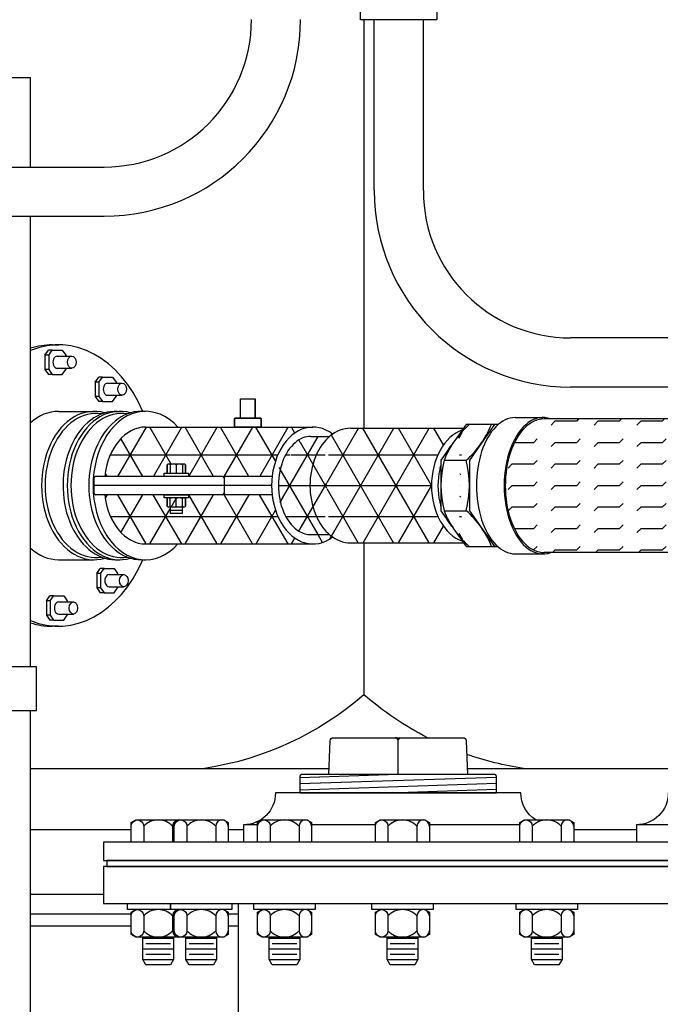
# Model space of a CAD drawing. Extents: x -285 to 5863, y 308 to 3178.
# Tile 557 of 622: x 5256 to 5269, y 918 to 938. Entities that reach past the tile are written whole.
import ezdxf

# ---------------------------------------------------------------- set-up
doc = ezdxf.new("R2010")
doc.units = 0
doc.header["$MEASUREMENT"] = 0
doc.header["$PDSIZE"] = 1
doc.layers.get('DEFPOINTS').update_dxf_attribs({"linetype": 'CONTINUOUS'})
for name, color, linetype in [('BOOT-2frp', 1, 'CONTINUOUS'), ('CONDUIT', 2, 'CONTINUOUS'), ('DIM', 3, 'CONTINUOUS'), ('FLEXHOSE-2', 3, 'CONTINUOUS'), ('FLEXHOSE-2-HATCH', 2, 'CONTINUOUS'), ('FRP-2', 2, 'CONTINUOUS'), ('FRP-2-HATCH', 1, 'CONTINUOUS'), ('FRP-CLAMSHELL-FITTING', 2, 'CONTINUOUS'), ('FRP-COLLAR', 1, 'CONTINUOUS'), ('FRP-SUMP', 2, 'CONTINUOUS'), ('GALV-4-PIPE', 4, 'CONTINUOUS'), ('PROBE', 2, 'CONTINUOUS'), ('TANK-BUNG-OPENING-4', 3, 'CONTINUOUS'), ('TANK-MANWAY', 5, 'CONTINUOUS'), ('TANK-MANWAY-BOLT', 7, 'CONTINUOUS')]:
    doc.layers.add(name, color=color, linetype=linetype)
doc.styles.add('SIMPLEX', font='simplex')
doc.dimstyles.new('DIM64', dxfattribs={"dimscale": 64, "dimtxt": 0.09375, "dimasz": 0.09375, "dimexe": 0.0625, "dimexo": 0.0625, "dimgap": 0.046875, "dimtad": 1, "dimdec": 4, "dimzin": 3, "dimdsep": 46, "dimlunit": 4, "dimtxsty": 'SIMPLEX', "dimcen": 0, "dimclrd": 256, "dimclre": 256, "dimclrt": 256, "dimadec": 0, "dimazin": 0, "dimtfac": 1, "dimtdec": 4, "dimtmove": 0, "dimatfit": 3, "dimfxl": 1, "dimfrac": 2, "dimtolj": 1, "dimtzin": 0, "dimarcsym": 0})
pattern_1 = [(0, (5264.6569, 928.77845), (0, 0.625), []), (60, (5264.6569, 928.77845), (-0.541266, 0.3125), []), (120, (5264.6569, 928.77845), (-0.541266, -0.3125), [])]

# ---------------------------------------------------------------- blocks, each defined once
blk = doc.blocks.new('*D53')
at = {"layer": 'DEFPOINTS', "color": 0, "transparency": 16777216}
for p in [(5440.235, 978.296), (4823.479, 978.015), (4823.479, 700.523)]:
    blk.add_point(p, dxfattribs=at)
at = {"layer": 'DIM', "lineweight": -2, "transparency": 16777216}
for p, q in [((5440.235, 974.296), (5440.235, 696.523)), ((4823.479, 974.015), (4823.479, 696.523)), ((5434.235, 700.523), (4829.479, 700.523))]:
    blk.add_line(p, q, dxfattribs=at)
at = {"layer": 'DIM', "transparency": 16777216}
for points in [[(4829.479, 701.523), (4829.479, 699.523), (4823.479, 700.523)], [(5434.235, 701.523), (5434.235, 699.523), (5440.235, 700.523)]]:
    blk.add_solid(points, dxfattribs=at)
at = {"layer": 'DIM', "transparency": 16777216, "insert": (5131.857, 708.095), "char_height": 6, "attachment_point": 5, "style": 'SIMPLEX'}
blk.add_mtext('\\A1;51\'-4 3/4" (F.V. TANK SLAB)', dxfattribs=at)

msp = doc.modelspace()

# ---------------------------------------------------------------- hatches: boundary and pattern name
at = {"layer": 'FLEXHOSE-2-HATCH', "linetype": 'Continuous'}
h = msp.add_hatch(dxfattribs=at)
h.set_pattern_fill('FLEX', color=256, scale=1.75, angle=180, style=0)
h.set_pattern_definition([(180, (5271.98197, 928.7775), (1e-13, -0.4375), [0.4375, -0.4375]), (225, (5271.54447, 928.7775), (1e-13, -0.4375), [0.109375, -0.399968, 0.109375, -0.618718])])
edge = h.paths.add_edge_path()
edge.add_ellipse((5272.77234, 928.77749), major_axis=(0, 1.388), ratio=0.56943366, start_angle=371.528606, end_angle=528.471394, ccw=False)
edge.add_line((5272.61438, 930.13749), (5266.95355, 930.13749))
edge.add_ellipse((5266.95355, 928.77749), major_axis=(0, -1.36), ratio=0.58361635, start_angle=180, end_angle=360)
edge.add_line((5266.95355, 927.41749), (5272.61438, 927.41749))
at = {"layer": 'FRP-2-HATCH', "linetype": 'Continuous'}
h = msp.add_hatch(dxfattribs=at)
h.set_pattern_fill('NET3', color=256, scale=5, style=0)
h.set_pattern_definition(pattern_1)
edge = h.paths.add_edge_path()
edge.add_ellipse((5265.48462, 928.781), major_axis=(0, 1.16667), ratio=0.70945207, start_angle=14.059213, end_angle=166.284952, ccw=False)
edge.add_line((5265.28355, 929.91272), (5265.30806, 929.94767))
edge.add_line((5265.30806, 929.94767), (5263.00975, 929.94767))
edge.add_ellipse((5263.00975, 928.781), major_axis=(0, 1.16667), ratio=0.70945207, start_angle=0, end_angle=26.247007)
edge.add_ellipse((5263.00975, 928.781), major_axis=(0, 1.16667), ratio=0.70945207, start_angle=26.247007, end_angle=31.002708)
edge.add_ellipse((5263.00975, 928.781), major_axis=(0, 1.16667), ratio=0.70945207, start_angle=31.002708, end_angle=148.99727)
edge.add_ellipse((5263.00975, 928.781), major_axis=(0, 1.16667), ratio=0.70945207, start_angle=148.99727, end_angle=153.752993)
edge.add_ellipse((5263.00975, 928.781), major_axis=(0, 1.16667), ratio=0.70945207, start_angle=153.752993, end_angle=180)
edge.add_line((5263.00975, 927.61434), (5265.3119, 927.61434))
edge.add_line((5265.3119, 927.61434), (5265.28838, 927.6476))
edge = h.paths.add_edge_path()
edge.add_ellipse((5263.00975, 928.781), major_axis=(0, 1.16667), ratio=0.70945207, start_angle=31.002708, end_angle=148.99727, ccw=False)
edge.add_line((5262.58342, 929.781), (5262.19893, 929.781))
edge.add_spline(control_points=[(5262.19893, 929.781), (5262.09116, 929.781), (5261.98087, 929.73984), (5261.77486, 929.56363), (5261.68224, 929.42753), (5261.55993, 929.09633), (5261.53065, 928.90251), (5261.54835, 928.52223), (5261.59533, 928.33664), (5261.74511, 928.03518), (5261.84704, 927.92074), (5262.03422, 927.80468), (5262.11675, 927.78109), (5262.19849, 927.781)], knot_values=[0, 0, 0, 0, 0.54543794, 0.54543794, 1.09087589, 1.09087589, 1.63631383, 1.63631383, 2.18175177, 2.18175177, 2.72718971, 2.72718971, 3.14085187, 3.14085187, 3.14085187, 3.14085187], degree=3, periodic=0)
edge.add_line((5262.19849, 927.781), (5262.58342, 927.781))
edge = h.paths.add_edge_path()
edge.add_ellipse((5262.24296, 928.781), major_axis=(0, 1.19), ratio=0.70710692, start_angle=360, end_angle=440.934525, ccw=False)
edge.add_line((5262.2328, 929.971), (5258.83173, 929.971))
edge.add_ellipse((5258.83247, 928.781), major_axis=(0, -1.19), ratio=0.70710665, start_angle=180.049956, end_angle=260.934528)
edge.add_line((5258.00152, 928.9685), (5259.21199, 928.9685))
edge.add_line((5259.21199, 928.9685), (5259.21199, 929.031))
edge.add_line((5259.21199, 929.031), (5259.27189, 929.031))
edge.add_line((5259.27189, 929.031), (5259.27189, 929.20288))
edge.add_arc((5259.30314, 929.17944), 0.03906, 90, 143.130102, ccw=False)
edge.add_line((5259.30314, 929.2185), (5259.61564, 929.2185))
edge.add_arc((5259.61564, 929.17944), 0.03906, 36.869898, 90, ccw=False)
edge.add_line((5259.64689, 929.20288), (5259.64689, 929.031))
edge.add_line((5259.64689, 929.031), (5259.70939, 929.031))
edge.add_line((5259.70939, 929.031), (5259.70939, 928.9685))
edge.add_line((5259.70939, 928.9685), (5260.40152, 928.9685))
edge.add_arc((5260.40152, 928.93725), 0.03125, 0, 90, ccw=False)
edge.add_arc((5260.46402, 928.93725), 0.03125, 90, 180, ccw=False)
edge.add_line((5260.46402, 928.9685), (5261.41202, 928.9685))
h = msp.add_hatch(dxfattribs=at)
h.set_pattern_fill('NET3', color=256, scale=5, style=0)
h.set_pattern_definition(pattern_1)
edge = h.paths.add_edge_path()
edge.add_ellipse((5262.24296, 928.781), major_axis=(0, 1.19), ratio=0.70710692, start_angle=459.065475, end_angle=568.440781, ccw=False)
edge.add_line((5261.41202, 928.5935), (5260.46402, 928.5935))
edge.add_arc((5260.46402, 928.62475), 0.03125, 180, 270, ccw=False)
edge.add_arc((5260.40152, 928.62475), 0.03125, -90, 0, ccw=False)
edge.add_line((5260.40152, 928.5935), (5259.70939, 928.5935))
edge.add_line((5259.70939, 928.5935), (5259.70939, 928.531))
edge.add_line((5259.70939, 928.531), (5259.52189, 928.531))
edge.add_arc((5259.52189, 928.39819), 0.13281, 90, 118.072487)
edge.add_arc((5259.39689, 928.39819), 0.13281, 61.927513, 118.072487)
edge.add_arc((5259.30314, 928.49194), 0.03906, 36.869898, 90)
edge.add_line((5259.30314, 928.531), (5259.21199, 928.531))
edge.add_line((5259.21199, 928.531), (5259.21199, 928.5935))
edge.add_line((5259.21199, 928.5935), (5258.00152, 928.5935))
edge.add_ellipse((5258.83247, 928.781), major_axis=(0, -1.19), ratio=0.70710665, start_angle=279.065472, end_angle=360)
edge.add_line((5258.83247, 927.591), (5262.24472, 927.591))
h.paths.add_polyline_path([(5259.58439, 928.3435), (5259.58439, 928.2185), (5259.33439, 928.2185), (5259.33439, 928.3435)], flags=16)

# ---------------------------------------------------------------- linework, layer by layer
at = {"layer": 'BOOT-2frp', "color": 7, "linetype": 'Continuous'}
for p, q in [((5256.78388, 931.43658), (5256.8551, 931.53727)), ((5256.93164, 931.53727), (5256.8551, 931.53727)), ((5256.86041, 931.43658), (5256.93164, 931.53727)), ((5256.93164, 931.53727), (5257.13733, 931.53727)), ((5257.13733, 931.53727), (5257.20851, 931.43658)), ((5256.78388, 931.43658), (5256.78388, 931.14568)), ((5256.86041, 931.43658), (5256.78388, 931.43658)), ((5256.86041, 931.43658), (5256.86041, 931.14568)), ((5257.03446, 931.41488), (5257.33348, 931.41488)), ((5257.20851, 931.43658), (5257.20851, 931.41488)), ((5256.78388, 931.14568), (5256.8551, 931.04499)), ((5256.86041, 931.14568), (5256.78388, 931.14568)), ((5256.86041, 931.14568), (5256.93164, 931.04499)), ((5257.03446, 931.16738), (5257.33348, 931.16738)), ((5257.13733, 931.04499), (5257.20851, 931.14568)), ((5257.20851, 931.16738), (5257.20851, 931.14568)), ((5256.93164, 931.04499), (5256.8551, 931.04499)), ((5256.93164, 931.04499), (5257.13733, 931.04499)), ((5257.80767, 930.88682), (5257.87889, 930.98751)), ((5257.95543, 930.98751), (5257.87889, 930.98751)), ((5257.88421, 930.88682), (5257.95543, 930.98751)), ((5257.95543, 930.98751), (5258.16112, 930.98751)), ((5258.16112, 930.98751), (5258.2323, 930.88682)), ((5257.80767, 930.88682), (5257.80767, 930.59593)), ((5257.88421, 930.88682), (5257.80767, 930.88682)), ((5257.88421, 930.88682), (5257.88421, 930.59593)), ((5258.05825, 930.86512), (5258.35727, 930.86512)), ((5258.2323, 930.88682), (5258.2323, 930.86512)), ((5257.80767, 930.59593), (5257.87889, 930.49524)), ((5257.88421, 930.59593), (5257.80767, 930.59593)), ((5257.88421, 930.59593), (5257.95543, 930.49524)), ((5258.05825, 930.61762), (5258.35727, 930.61762)), ((5258.16112, 930.49524), (5258.2323, 930.59593)), ((5258.2323, 930.61762), (5258.2323, 930.59593)), ((5257.95543, 930.49524), (5257.87889, 930.49524)), ((5257.95543, 930.49524), (5258.16112, 930.49524)), ((5257.84045, 926.99015), (5257.91167, 927.09084)), ((5257.9882, 927.09084), (5257.91167, 927.09084)), ((5257.91698, 926.99015), (5257.9882, 927.09084)), ((5257.9882, 927.09084), (5258.19389, 927.09084)), ((5258.19389, 927.09084), (5258.26507, 926.99015)), ((5257.84045, 926.99015), (5257.84045, 926.69926)), ((5257.91698, 926.99015), (5257.84045, 926.99015)), ((5257.91698, 926.99015), (5257.91698, 926.69926)), ((5258.09102, 926.96846), (5258.39004, 926.96846)), ((5258.26507, 926.99015), (5258.26507, 926.96846)), ((5257.84045, 926.69926), (5257.91167, 926.59857)), ((5257.91698, 926.69926), (5257.84045, 926.69926)), ((5257.91698, 926.69926), (5257.9882, 926.59857)), ((5258.09102, 926.72096), (5258.39004, 926.72096)), ((5258.19389, 926.59857), (5258.26507, 926.69926)), ((5258.26507, 926.72096), (5258.26507, 926.69926)), ((5256.81329, 926.43284), (5256.88451, 926.53353)), ((5256.96105, 926.53353), (5256.88451, 926.53353)), ((5256.88983, 926.43284), (5256.96105, 926.53353)), ((5256.96105, 926.53353), (5257.16674, 926.53353)), ((5257.16674, 926.53353), (5257.23792, 926.43284)), ((5257.9882, 926.59857), (5257.91167, 926.59857)), ((5257.9882, 926.59857), (5258.19389, 926.59857)), ((5256.81329, 926.43284), (5256.81329, 926.14194)), ((5256.88983, 926.43284), (5256.81329, 926.43284)), ((5256.88983, 926.43284), (5256.88983, 926.14194)), ((5257.06387, 926.41114), (5257.36289, 926.41114)), ((5257.23792, 926.43284), (5257.23792, 926.41114)), ((5256.81329, 926.14194), (5256.88451, 926.04125)), ((5256.88983, 926.14194), (5256.81329, 926.14194)), ((5256.88983, 926.14194), (5256.96105, 926.04125)), ((5257.06387, 926.16364), (5257.36289, 926.16364)), ((5257.16674, 926.04125), (5257.23792, 926.14194)), ((5257.23792, 926.16364), (5257.23792, 926.14194)), ((5256.96105, 926.04125), (5256.88451, 926.04125)), ((5256.96105, 926.04125), (5257.16674, 926.04125))]:
    msp.add_line(p, q, dxfattribs=at)
at = {"layer": 'BOOT-2frp', "linetype": 'Continuous'}
for p, q in [((5256.93107, 931.64517), (5257.06387, 931.64517)), ((5257.06043, 930.29132), (5257.78241, 930.29132)), ((5257.06043, 927.27069), (5257.78241, 927.27069)), ((5258.74496, 927.26967), (5258.83247, 927.26967)), ((5257.05699, 925.91684), (5256.92762, 925.91684))]:
    msp.add_line(p, q, dxfattribs=at)
for centre, major_axis, ratio, start_param, end_param in [((5257.06043, 928.781), (0.00344, 2.86417), 0.70615026, -1.01483802, 0.28783639), ((5256.93106, 928.781), (0.00344, 2.86417), 0.70615026, 0, 0.22175703), ((5257.78241, 928.781), (0, 1.51031), 0.70710678, -0.20471317, 3.34789485), ((5258.21993, 928.781), (0, 1.51031), 0.70710689, -0.0409799, 3.14159265), ((5258.30744, 928.781), (0, 1.51031), 0.70710689, -0.20469982, 3.34629248), ((5258.83247, 928.781), (0, 1.51134), 0.70651957, -0.66424412, 3.80583629), ((5257.06043, 928.781), (0, 1.51031), 0.70710678, 0, 0.56395379), ((5258.74496, 928.781), (0, -1.51134), 0.70651957, 3.14159265, 6.28318531), ((5257.06043, 928.781), (0, 1.51031), 0.70710678, 2.57763886, 3.14159265), ((5257.06043, 928.781), (0.00344, 2.86417), 0.70615026, 2.8571582, 4.15817817), ((5256.93106, 928.781), (0.00344, 2.86417), 0.70615026, 2.92323756, 3.14328902)]:
    msp.add_ellipse(centre, major_axis=major_axis, ratio=ratio, start_param=start_param, end_param=end_param, dxfattribs=at)
at = {"layer": 'BOOT-2frp', "color": 7, "linetype": 'Continuous'}
for centre, major_axis, ratio, start_param, end_param in [((5257.03446, 931.29113), (0, -0.12375), 0.70638848, 3.14159265, 6.28318531), ((5258.05825, 930.74137), (0, -0.12375), 0.70638848, 3.14159265, 6.28318531), ((5257.82616, 928.781), (0, 1.46824), 0.70710667, -0.11324487, 3.25483752), ((5258.35119, 928.781), (0, 1.46824), 0.70710667, -0.11149971, 3.25309237), ((5258.09102, 926.84471), (0, -0.12375), 0.70638848, 3.14159265, 6.28318531), ((5257.06387, 926.28739), (0, -0.12375), 0.70638848, 3.14159265, 6.28318531)]:
    msp.add_ellipse(centre, major_axis=major_axis, ratio=ratio, start_param=start_param, end_param=end_param, dxfattribs=at)
for centre in [(5257.33348, 931.29113), (5258.35727, 930.74137), (5258.39004, 926.84471), (5257.36289, 926.28739)]:
    msp.add_ellipse(centre, major_axis=(0, 0.12375), ratio=0.70638848, dxfattribs=at)
at = {"layer": 'CONDUIT'}
for p, q in [((5263.49098, 934.78617), (5263.49098, 938.26422)), ((5264.49098, 934.78617), (5264.49098, 938.26422)), ((5252.28866, 935.26579), (5257.99061, 935.26579)), ((5252.28866, 934.26579), (5257.99061, 934.26579)), ((5275.27461, 931.78617), (5267.49098, 931.78617)), ((5274.83716, 930.78617), (5267.49098, 930.78617))]:
    msp.add_line(p, q, dxfattribs=at)
msp.add_lwpolyline([(5264.76878, 941.66737), (5266.0259, 940.41025), (5264.76878, 939.15313), (5264.76878, 938.26422), (5263.21318, 938.26422), (5263.21318, 942.04211), (5264.76878, 942.04211)], close=True, dxfattribs=at)
for centre, radius, start, end in [((5257.99061, 938.26579), 4, 270, 0), ((5257.99061, 938.26579), 3, 270, 0), ((5267.49098, 934.78617), 4, 180, 270), ((5267.49098, 934.78617), 3, 180, 270)]:
    msp.add_arc(centre, radius, start, end, dxfattribs=at)
at = {"layer": 'FLEXHOSE-2', "linetype": 'Continuous'}
for p, q in [((5266.36263, 930.1655), (5266.9281, 930.1655)), ((5272.61438, 930.13749), (5266.95355, 930.13749)), ((5266.36263, 927.38949), (5266.9281, 927.38949)), ((5272.61438, 927.41749), (5266.95355, 927.41749))]:
    msp.add_line(p, q, dxfattribs=at)
at = {"layer": 'FLEXHOSE-2', "color": 7, "linetype": 'Continuous'}
for p, q in [((5264.91305, 929.29522), (5265.36619, 929.29522)), ((5264.91305, 928.26679), (5265.36619, 928.26679))]:
    msp.add_line(p, q, dxfattribs=at)
at = {"layer": 'FLEXHOSE-2', "linetype": 'Continuous'}
for points in [[(5265.93862, 930.02243), (5265.36048, 930.02243), (5264.85055, 929.29522), (5264.85055, 928.26679), (5265.36477, 927.53958), (5265.9429, 927.53958)], [(5266.01315, 930.02243), (5265.93862, 930.02243), (5265.42869, 929.29522), (5265.42869, 928.26679), (5265.9429, 927.53958), (5266.00515, 927.53958)]]:
    msp.add_lwpolyline(points, dxfattribs=at)
at = {"layer": 'FLEXHOSE-2', "color": 7, "linetype": 'Continuous'}
for centre, radius, start, end in [((5266.7145, 928.57441), 1.94031, 131.730289, 158.19215), ((5264.07467, 930.74325), 1.94031, 311.730289, 338.19215), ((5266.99714, 928.781), 2.14659, 166.140032, 193.859968), ((5263.28209, 928.781), 2.14659, 346.140032, 13.859968), ((5266.72542, 929.00292), 1.95616, 202.105494, 228.423286), ((5264.09221, 926.82054), 1.92734, 21.905113, 48.623666)]:
    msp.add_arc(centre, radius, start, end, dxfattribs=at)
at = {"layer": 'FLEXHOSE-2', "linetype": 'Continuous'}
for centre, major_axis, ratio, start_param, end_param in [((5266.36263, 928.77749), (0, -1.388), 0.56943366, 3.14159265, 6.28318531), ((5266.9281, 928.77749), (0, 1.388), 0.56943366, -0.20121212, 3.34280478), ((5266.95355, 928.77749), (0, -1.36), 0.58361635, 3.14159265, 6.28318531)]:
    msp.add_ellipse(centre, major_axis=major_axis, ratio=ratio, start_param=start_param, end_param=end_param, dxfattribs=at)
at = {"layer": 'FRP-2', "linetype": 'Continuous'}
for p, q in [((5263.00975, 929.94767), (5265.30806, 929.94767)), ((5262.19893, 929.781), (5262.58342, 929.781)), ((5262.19849, 927.781), (5262.58342, 927.781)), ((5263.00975, 927.61434), (5265.3119, 927.61434))]:
    msp.add_line(p, q, dxfattribs=at)
for centre, major_axis, start_param, end_param in [((5263.00975, 928.781), (0, -1.16667), 3.14159265, 6.28318531), ((5265.48462, 928.781), (0, 1.16667), 0.24537956, 2.90221992)]:
    msp.add_ellipse(centre, major_axis=major_axis, ratio=0.70945207, start_param=start_param, end_param=end_param, dxfattribs=at)
for points, knots in [([(5262.19893, 929.781), (5262.09116, 929.781), (5261.98087, 929.73984), (5261.77486, 929.56363), (5261.68224, 929.42753), (5261.55993, 929.09633), (5261.53065, 928.90251), (5261.54835, 928.52223), (5261.59533, 928.33664), (5261.74511, 928.03518), (5261.84704, 927.92074), (5262.03437, 927.80459), (5262.11705, 927.781), (5262.19893, 927.781)], [0, 0, 0, 0, 0.54543794, 0.54543794, 1.09087589, 1.09087589, 1.63631383, 1.63631383, 2.18175177, 2.18175177, 2.72718971, 2.72718971, 3.14159265, 3.14159265, 3.14159265, 3.14159265]), ([(5264.85055, 929.20786), (5264.84048, 929.17548), (5264.83153, 929.14228), (5264.77524, 928.89495), (5264.77604, 928.65688), (5264.8332, 928.41353), (5264.84141, 928.38346), (5264.85055, 928.35408)], [1.16037161, 1.16037161, 1.16037161, 1.16037161, 1.26035978, 1.26035978, 1.89053967, 1.89053967, 1.981276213, 1.981276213, 1.981276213, 1.981276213])]:
    msp.add_open_spline(points, degree=3, knots=knots, dxfattribs=at)
for points in [[(5265.07742, 929.61876), (5265.02661, 929.56383), (5264.98014, 929.49759), (5264.94007, 929.42289)], [(5264.93777, 928.14344), (5264.98037, 928.06322), (5265.03034, 927.99261), (5265.08512, 927.93505)]]:
    msp.add_open_spline(points, degree=3, dxfattribs=at)
at = {"layer": 'FRP-2-HATCH', "linetype": 'Continuous'}
for p, q in [((5258.21993, 930.29132), (5258.30744, 930.29132)), ((5258.74496, 930.29234), (5258.83247, 930.29234)), ((5258.83247, 929.971), (5261.53028, 929.971)), ((5258.21993, 927.27069), (5258.30744, 927.27069))]:
    msp.add_line(p, q, dxfattribs=at)
at = {"layer": 'FRP-CLAMSHELL-FITTING', "color": 7}
for p, q in [((5260.76704, 930.15188), (5260.7673, 930.5467)), ((5260.76704, 930.15188), (5260.7673, 930.5467)), ((5260.7673, 930.54677), (5261.06698, 930.54677)), ((5259.61564, 929.2185), (5259.30314, 929.2185)), ((5259.61564, 929.2185), (5259.30314, 929.2185)), ((5259.33439, 929.20288), (5259.33439, 929.031)), ((5259.33439, 929.20288), (5259.33439, 929.031)), ((5259.45939, 929.20288), (5259.45939, 929.031)), ((5259.45939, 929.20288), (5259.45939, 929.031)), ((5259.58439, 929.20288), (5259.58439, 929.031)), ((5259.58439, 929.20288), (5259.58439, 929.031)), ((5259.27189, 928.35913), (5259.27189, 928.51538)), ((5259.61564, 928.531), (5259.30314, 928.531)), ((5259.61564, 928.531), (5259.30314, 928.531)), ((5259.33439, 928.35913), (5259.33439, 928.51538)), ((5259.33439, 928.35913), (5259.33439, 928.51538)), ((5259.45939, 928.35913), (5259.45939, 928.51538)), ((5259.45939, 928.35913), (5259.45939, 928.51538)), ((5259.58439, 928.35913), (5259.58439, 928.51538)), ((5259.58439, 928.35913), (5259.58439, 928.51538)), ((5259.61564, 928.3435), (5259.30314, 928.3435))]:
    msp.add_line(p, q, dxfattribs=at)
at = {"layer": 'FRP-CLAMSHELL-FITTING', "linetype": 'Continuous'}
for p, q in [((5258.83173, 929.971), (5262.24296, 929.971)), ((5257.78112, 928.93725), (5257.78112, 928.62475)), ((5260.40152, 928.9685), (5257.81237, 928.9685)), ((5260.43277, 928.93725), (5260.43277, 928.62475)), ((5261.41202, 928.9685), (5260.46402, 928.9685)), ((5261.40151, 928.781), (5257.78112, 928.781)), ((5260.40152, 928.5935), (5257.81237, 928.5935)), ((5261.41202, 928.5935), (5260.46402, 928.5935)), ((5258.83247, 927.591), (5262.24296, 927.591))]:
    msp.add_line(p, q, dxfattribs=at)
at = {"layer": 'FRP-CLAMSHELL-FITTING', "color": 7}
for points in [[(5261.06698, 930.54598), (5261.06698, 930.15188)], [(5260.64393, 930.14423), (5260.65151, 930.15192), (5260.64393, 930.14423), (5260.64393, 929.971), (5261.1902, 929.971), (5261.1902, 930.1443), (5261.18251, 930.15188), (5260.65147, 930.15188), (5261.18251, 930.15188), (5261.1902, 930.1443), (5261.1902, 929.971), (5260.64393, 929.971)], [(5259.21199, 928.9685), (5259.21199, 929.031), (5259.70939, 929.031), (5259.70939, 928.9685)], [(5259.21199, 928.531), (5259.21199, 928.5935), (5259.70939, 928.5935), (5259.70939, 928.531)]]:
    msp.add_lwpolyline(points, close=True, dxfattribs=at)
for points in [[(5259.64689, 929.20288), (5259.64689, 929.031), (5259.64689, 929.20288, 0.5), (5259.58439, 929.20288, 0.25), (5259.45939, 929.20288, 0.25), (5259.33439, 929.20288, 0.5), (5259.27189, 929.20288), (5259.27189, 929.031), (5259.27189, 929.20288)], [(5259.64689, 928.51538), (5259.64689, 928.35913), (5259.64689, 928.51538, 0.5), (5259.58439, 928.51538, 0.25), (5259.45939, 928.51538, 0.25), (5259.33439, 928.51538, 0.5), (5259.27189, 928.51538), (5259.27189, 928.35913, 0.5), (5259.33439, 928.35913, 0.25), (5259.45939, 928.35913, 0.25), (5259.58439, 928.35913, 0.5), (5259.64689, 928.35913)]]:
    msp.add_lwpolyline(points, format="xyb", dxfattribs=at)
msp.add_lwpolyline([(5259.33439, 928.3435), (5259.33439, 928.2185), (5259.58439, 928.2185), (5259.58439, 928.3435)], dxfattribs=at)
at = {"layer": 'FRP-CLAMSHELL-FITTING', "color": 7, "linetype": 'Continuous'}
msp.add_lwpolyline([(5259.33439, 928.27749), (5259.58439, 928.28186)], dxfattribs=at)
msp.add_lwpolyline([(5259.33439, 928.27749), (5259.58439, 928.28186)], dxfattribs=at)
at = {"layer": 'FRP-CLAMSHELL-FITTING', "color": 7}
for centre, radius, start, end in [((5259.30314, 929.17944), 0.03906, 36.869898, 143.130102), ((5259.39689, 929.08569), 0.13281, 61.927513, 118.072487), ((5259.52189, 929.08569), 0.13281, 61.927513, 118.072487), ((5259.61564, 929.17944), 0.03906, 36.869898, 143.130102), ((5259.30314, 928.49194), 0.03906, 36.869898, 143.130102), ((5259.39689, 928.39819), 0.13281, 61.927513, 118.072487), ((5259.52189, 928.39819), 0.13281, 61.927513, 118.072487), ((5259.61564, 928.49194), 0.03906, 36.869898, 143.130102)]:
    msp.add_arc(centre, radius, start, end, dxfattribs=at)
at = {"layer": 'FRP-CLAMSHELL-FITTING', "linetype": 'Continuous'}
for centre, start, end in [((5257.81237, 928.93725), 90, 180), ((5260.40152, 928.93725), 360, 90), ((5260.46402, 928.93725), 90, 180), ((5257.81237, 928.62475), 180, 270), ((5260.40152, 928.62475), 270, 0), ((5260.46402, 928.62475), 180, 270)]:
    msp.add_arc(centre, 0.03125, start, end, dxfattribs=at)
for centre, ratio, start_param, end_param in [((5262.24296, 928.781), 0.70710692, -0.49638527, 3.63797792), ((5258.83247, 928.781), 0.70710665, -0.00087189, 1.41257399), ((5258.83247, 928.781), 0.70710665, 1.72901866, 3.14159265)]:
    msp.add_ellipse(centre, major_axis=(0, 1.19), ratio=ratio, start_param=start_param, end_param=end_param, dxfattribs=at)
at = {"layer": 'FRP-COLLAR', "color": 7, "linetype": 'Continuous'}
for p, q in [((5258.54005, 921.77328), (5256.48958, 921.77328)), ((5260.82962, 921.77328), (5260.5184, 921.77328)), ((5268.82962, 921.77328), (5267.55395, 921.77328)), ((5257.97882, 920.45804), (5256.48958, 920.45804)), ((5256.48958, 920.05969), (5258.54005, 920.05969)), ((5260.5184, 920.05969), (5260.72882, 920.05969)), ((5258.54005, 919.80969), (5256.48958, 919.80969)), ((5260.72882, 919.80969), (5260.5184, 919.80969))]:
    msp.add_line(p, q, dxfattribs=at)
at = {"layer": 'FRP-SUMP', "color": 7}
for p, q in [((5263.28033, 938.26422), (5263.28033, 929.94767)), ((5263.28033, 927.61434), (5263.28033, 924.52324)), ((5256.48958, 923.02324), (5262.56987, 923.02324)), ((5265.38777, 923.02324), (5270.56987, 923.02324))]:
    msp.add_line(p, q, dxfattribs=at)
for points in [[(5264.57728, 923.64699, -0.06171643), (5263.28033, 924.52324, -0.14349823), (5260.03033, 923.02324)], [(5266.53033, 923.02324, -0.04679491), (5265.37596, 923.30682, -0.04679491)]]:
    msp.add_lwpolyline(points, format="xyb", dxfattribs=at)
at = {"layer": 'GALV-4-PIPE', "color": 7}
for p, q in [((5263.97882, 922.89699), (5261.97882, 922.82963)), ((5265.97882, 922.83978), (5261.97882, 922.70504)), ((5265.97882, 922.71519), (5261.97882, 922.58046)), ((5265.97882, 922.59061), (5263.97882, 922.52324))]:
    msp.add_line(p, q, dxfattribs=at)
at = {"layer": 'GALV-4-PIPE', "color": 4, "linetype": 'Continuous'}
msp.add_lwpolyline([(5262.5646, 922.89699), (5262.59336, 923.58709, -0.40206867), (5262.6558, 923.64699), (5265.30183, 923.64699, -0.40206867), (5265.36428, 923.58709), (5265.39303, 922.89699)], format="xyb", dxfattribs=at)
at = {"layer": 'GALV-4-PIPE', "color": 7, "linetype": 'Continuous'}
for points in [[(5263.97882, 922.89699), (5263.97882, 923.58449, 0.41421356), (5263.91632, 923.64699)], [(5263.97882, 922.89699), (5263.97882, 923.58449, -0.41421356), (5264.04132, 923.64699)]]:
    msp.add_lwpolyline(points, format="xyb", dxfattribs=at)
at = {"layer": 'GALV-4-PIPE', "color": 4, "linetype": 'Continuous'}
msp.add_lwpolyline([(5265.97882, 922.52324), (5265.97882, 922.86574, 0.41421356), (5265.94757, 922.89699), (5262.01007, 922.89699, 0.41421356), (5261.97882, 922.86574), (5261.97882, 922.52324)], format="xyb", close=True, dxfattribs=at)
at = {"layer": 'PROBE'}
for points in [[(5256.48958, 935.26579), (5256.48958, 937.07943), (5256.48958, 937.07943), (5254.46806, 937.07943), (5254.46806, 937.07943), (5254.46806, 935.26579)], [(5256.48958, 925.0886), (5256.48958, 934.26579)]]:
    msp.add_lwpolyline(points, dxfattribs=at)
msp.add_lwpolyline([(5256.61424, 925.0886), (5254.34339, 925.0886), (5254.34339, 924.19969), (5256.61424, 924.19969)], close=True, dxfattribs=at)
msp.add_lwpolyline([(5254.46806, 924.19969), (5254.46806, 917.70106, 0.41421356), (5254.64584, 917.52328), (5256.31179, 917.52328, 0.41421356), (5256.48958, 917.70106), (5256.48958, 924.19969)], format="xyb", dxfattribs=at)
at = {"layer": 'TANK-BUNG-OPENING-4', "linetype": 'Continuous'}
for p, q in [((5261.11524, 921.87408), (5260.82962, 921.87408)), ((5263.51493, 921.87408), (5262.21524, 921.87408)), ((5266.45395, 921.87408), (5264.61493, 921.87408)), ((5269.73199, 921.87408), (5268.82962, 921.87408))]:
    msp.add_line(p, q, dxfattribs=at)
for points in [[(5266.78311, 921.97328, -0.25818944), (5266.47882, 922.52328), (5261.47882, 922.52328, -0.41421356), (5260.82962, 921.87408), (5260.82962, 921.52328)], [(5275.12802, 921.52328), (5275.12802, 921.87408, -0.41421356), (5274.47882, 922.52328), (5269.47882, 922.52328, -0.41421356), (5268.82962, 921.87408), (5268.82962, 921.52328)]]:
    msp.add_lwpolyline(points, format="xyb", dxfattribs=at)
at = {"layer": 'TANK-MANWAY', "linetype": 'Continuous'}
for points in [[(5285.97882, 921.14828), (5285.97882, 921.52328), (5257.97882, 921.52328), (5257.97882, 921.14828)], [(5285.91632, 921.02328), (5285.91632, 921.14828), (5258.04132, 921.14828), (5258.04132, 921.02328)], [(5285.97882, 920.27328), (5285.97882, 921.02328), (5257.97882, 921.02328), (5257.97882, 920.27328)]]:
    msp.add_lwpolyline(points, close=True, dxfattribs=at)
msp.add_lwpolyline([(5260.72882, 915.52328), (5260.72882, 920.27328)], dxfattribs=at)
at = {"layer": 'TANK-MANWAY-BOLT', "linetype": 'Continuous'}
for p, q in [((5258.77755, 919.56454), (5259.40255, 919.56454)), ((5259.6559, 919.56454), (5260.2809, 919.56454)), ((5261.35274, 919.56454), (5261.97774, 919.56454)), ((5263.75243, 919.56454), (5264.37743, 919.56454)), ((5266.69145, 919.56454), (5267.31645, 919.56454)), ((5258.77755, 919.34804), (5259.40255, 919.34804)), ((5258.84005, 919.45629), (5259.34005, 919.45629)), ((5259.6559, 919.34804), (5260.2809, 919.34804)), ((5259.7184, 919.45629), (5260.2184, 919.45629)), ((5261.35274, 919.34804), (5261.97774, 919.34804)), ((5261.41524, 919.45629), (5261.91524, 919.45629)), ((5263.75243, 919.34804), (5264.37743, 919.34804)), ((5263.81493, 919.45629), (5264.31493, 919.45629)), ((5266.69145, 919.34804), (5267.31645, 919.34804)), ((5266.75395, 919.45629), (5267.25395, 919.45629)), ((5258.77755, 919.13153), (5259.40255, 919.13153)), ((5258.84005, 919.23978), (5259.34005, 919.23978)), ((5259.6559, 919.13153), (5260.2809, 919.13153)), ((5259.7184, 919.23978), (5260.2184, 919.23978)), ((5261.35274, 919.13153), (5261.97774, 919.13153)), ((5261.41524, 919.23978), (5261.91524, 919.23978)), ((5263.75243, 919.13153), (5264.37743, 919.13153)), ((5263.81493, 919.23978), (5264.31493, 919.23978)), ((5266.69145, 919.13153), (5267.31645, 919.13153)), ((5266.75395, 919.23978), (5267.25395, 919.23978))]:
    msp.add_line(p, q, dxfattribs=at)
for points in [[(5259.4184, 921.52328), (5258.54005, 921.52328), (5258.54005, 921.91912), (5258.63384, 921.97328), (5259.54626, 921.97328)], [(5259.54626, 919.58828), (5258.63384, 919.58828), (5258.54005, 919.64243), (5258.54005, 920.09412), (5258.63384, 920.14828)], [(5260.42461, 920.14828), (5260.5184, 920.09412), (5260.5184, 919.64243), (5260.42461, 919.58828), (5259.51219, 919.58828), (5259.4184, 919.64243), (5259.4184, 920.09412), (5259.51219, 920.14828)], [(5262.12145, 920.14828), (5262.21524, 920.09412), (5262.21524, 919.64243), (5262.12145, 919.58828), (5261.20903, 919.58828), (5261.11524, 919.64243), (5261.11524, 920.09412), (5261.20903, 920.14828)], [(5264.52114, 920.14828), (5264.61493, 920.09412), (5264.61493, 919.64243), (5264.52114, 919.58828), (5263.60873, 919.58828), (5263.51493, 919.64243), (5263.51493, 920.09412), (5263.60873, 920.14828)], [(5267.46015, 920.14828), (5267.55395, 920.09412), (5267.55395, 919.64243), (5267.46015, 919.58828), (5266.54774, 919.58828), (5266.45395, 919.64243), (5266.45395, 920.09412), (5266.54774, 920.14828)], [(5259.40255, 919.58828), (5259.40255, 919.13153), (5259.34005, 919.02328), (5258.84005, 919.02328), (5258.77755, 919.13153), (5258.77755, 919.58828)], [(5260.2809, 919.58828), (5260.2809, 919.13153), (5260.2184, 919.02328), (5259.7184, 919.02328), (5259.6559, 919.13153), (5259.6559, 919.58828)], [(5261.97774, 919.58828), (5261.97774, 919.13153), (5261.91524, 919.02328), (5261.41524, 919.02328), (5261.35274, 919.13153), (5261.35274, 919.58828)], [(5264.37743, 919.58828), (5264.37743, 919.13153), (5264.31493, 919.02328), (5263.81493, 919.02328), (5263.75243, 919.13153), (5263.75243, 919.58828)], [(5267.31645, 919.58828), (5267.31645, 919.13153), (5267.25395, 919.02328), (5266.75395, 919.02328), (5266.69145, 919.13153), (5266.69145, 919.58828)]]:
    msp.add_lwpolyline(points, dxfattribs=at)
for points in [[(5258.54005, 921.84515, -1), (5258.7963, 921.84515), (5258.7963, 921.52328)], [(5259.51219, 921.97328, 0.41482767), (5259.3838, 921.84515), (5259.3838, 921.52328)], [(5259.4184, 921.84515, -1), (5259.67465, 921.84515), (5259.67465, 921.52328)], [(5260.5184, 921.84515, 1), (5260.26215, 921.84515), (5260.26215, 921.52328)], [(5261.11524, 921.84515, -1), (5261.37149, 921.84515), (5261.37149, 921.52328)], [(5262.21524, 921.84515, 1), (5261.95899, 921.84515), (5261.95899, 921.52328)], [(5263.51493, 921.84515, -1), (5263.77119, 921.84515), (5263.77119, 921.52328)], [(5264.61494, 921.84515, 1), (5264.35868, 921.84515), (5264.35868, 921.52328)], [(5266.45395, 921.84515, -1), (5266.7102, 921.84515), (5266.7102, 921.52328)], [(5267.55395, 921.84515, 1), (5267.2977, 921.84515), (5267.2977, 921.52328)], [(5258.54005, 920.02015, -1), (5258.7963, 920.02015), (5258.7963, 919.7164, -1), (5258.54005, 919.7164)], [(5259.51219, 920.14828, 0.41482858), (5259.3838, 920.02015), (5259.3838, 919.7164, 0.41482819), (5259.51219, 919.58828, 0.41482819)], [(5259.4184, 920.02015, -1), (5259.67465, 920.02015), (5259.67465, 919.7164, -1), (5259.4184, 919.7164)], [(5260.5184, 920.02015, 1), (5260.26215, 920.02015), (5260.26215, 919.7164, 1), (5260.5184, 919.7164)], [(5261.11524, 920.02015, -1), (5261.37149, 920.02015), (5261.37149, 919.7164, -1), (5261.11524, 919.7164)], [(5262.21524, 920.02015, 1), (5261.95899, 920.02015), (5261.95899, 919.7164, 1), (5262.21524, 919.7164)], [(5263.51493, 920.02015, -1), (5263.77119, 920.02015), (5263.77119, 919.7164, -1), (5263.51493, 919.7164)], [(5264.61493, 920.02015, 1), (5264.35868, 920.02015), (5264.35868, 919.7164, 1), (5264.61493, 919.7164)], [(5266.45395, 920.02015, -1), (5266.7102, 920.02015), (5266.7102, 919.7164, -1), (5266.45395, 919.7164)], [(5267.55395, 920.02015, 1), (5267.2977, 920.02015), (5267.2977, 919.7164, 1), (5267.55395, 919.7164)]]:
    msp.add_lwpolyline(points, format="xyb", dxfattribs=at)
for points in [[(5260.5184, 921.91912), (5260.5184, 921.52328), (5259.4184, 921.52328), (5259.4184, 921.91912), (5259.51219, 921.97328), (5260.42461, 921.97328)], [(5262.21524, 921.91912), (5262.21524, 921.52328), (5261.11524, 921.52328), (5261.11524, 921.91912), (5261.20903, 921.97328), (5262.12145, 921.97328)], [(5264.61493, 921.91912), (5264.61493, 921.52328), (5263.51493, 921.52328), (5263.51493, 921.91912), (5263.60873, 921.97328), (5264.52114, 921.97328)], [(5267.55395, 921.91912), (5267.55395, 921.52328), (5266.45395, 921.52328), (5266.45395, 921.91912), (5266.54774, 921.97328), (5267.46015, 921.97328)], [(5259.3434, 920.27328), (5259.3434, 920.14828), (5258.46505, 920.14828), (5258.46505, 920.27328)], [(5260.5934, 920.27328), (5260.5934, 920.14828), (5259.3434, 920.14828), (5259.3434, 920.27328)], [(5262.29024, 920.27328), (5262.29024, 920.14828), (5261.04024, 920.14828), (5261.04024, 920.27328)], [(5264.68993, 920.27328), (5264.68993, 920.14828), (5263.43993, 920.14828), (5263.43993, 920.27328)], [(5267.62895, 920.27328), (5267.62895, 920.14828), (5266.37895, 920.14828), (5266.37895, 920.27328)]]:
    msp.add_lwpolyline(points, close=True, dxfattribs=at)
for centre, start, end in [((5259.09005, 921.57248), 42.86912, 137.130877), ((5259.9684, 921.57248), 42.86912, 137.130877), ((5261.66524, 921.57248), 42.86912, 137.130877), ((5264.06493, 921.57248), 42.86912, 137.130877), ((5267.00395, 921.57248), 42.86912, 137.130877), ((5259.09005, 919.74748), 42.86912, 137.130877), ((5259.9684, 919.74748), 42.86912, 137.130877), ((5261.66524, 919.74748), 42.86912, 137.130877), ((5264.06493, 919.74748), 42.86912, 137.130877), ((5267.00395, 919.74748), 42.86912, 137.130877), ((5259.09005, 919.98908), 222.86912, 317.13088), ((5259.9684, 919.98908), 222.86912, 317.13088), ((5261.66524, 919.98908), 222.86912, 317.13088), ((5264.06493, 919.98908), 222.86912, 317.13088), ((5267.00395, 919.98908), 222.86912, 317.13088)]:
    msp.add_arc(centre, 0.4008, start, end, dxfattribs=at)

# ---------------------------------------------------------------- dimensions: what is measured, and where the dimension line sits
at = {"layer": 'DIM'}
dim = msp.add_linear_dim(base=(4823.47882, 700.52328), p1=(5440.23519, 978.29596), p2=(4823.47882, 978.01471), angle=180, text='<> (F.V. TANK SLAB)', dimstyle='DIM64', dxfattribs=at)
dim.commit()
dim.dimension.update_dxf_attribs({"geometry": '*D53', "text_midpoint": (5131.857, 708.09471)})

doc.saveas('drawing.dxf')
